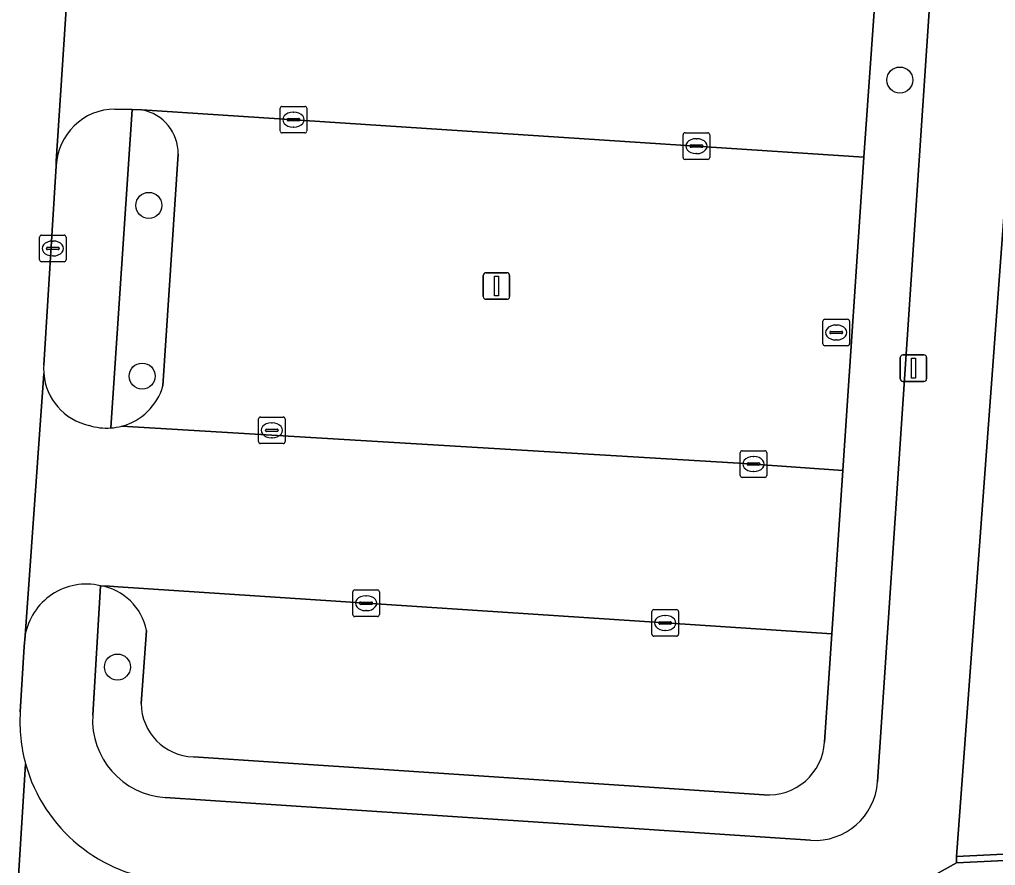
# Model space of a CAD drawing. Extents: x 161848 to 162726, y 385382 to 386521.
# Drawn here: x 162019.62 to 162056.32, y 386361.99 to 386393.78 of the extents above; entities that cross this region are included whole.
import ezdxf

# ---------------------------------------------------------------- set-up
doc = ezdxf.new("R2010")
doc.units = 0
for name, color, linetype in [('IMGEO_Boom', 7, 'Continuous'), ('IMGEO_Groenvoorziening', 7, 'Continuous'), ('IMGEO_Kolk', 7, 'Continuous'), ('IMGEO_Lichtmast', 7, 'Continuous'), ('IMGEO_Muur', 7, 'Continuous'), ('IMGEO_Parkeervlak_open', 7, 'Continuous'), ('IMGEO_Rijbaan_lokaal_open', 7, 'Continuous'), ('IMGEO_Rioolput', 7, 'Continuous'), ('IMGEO_Voetpad_open', 7, 'Continuous')]:
    doc.layers.add(name, color=color, linetype=linetype)

msp = doc.modelspace()

# ---------------------------------------------------------------- linework, layer by layer
at = {"layer": 'IMGEO_Boom'}
for centre in [(162052.725, 386391.506), (162024.482, 386386.795), (162024.23, 386380.38), (162023.3, 386369.446)]:
    msp.add_circle(centre, 0.489, dxfattribs=at)
at = {"layer": 'IMGEO_Groenvoorziening'}
msp.add_lwpolyline([(162079.904, 386363.565), (162080.144, 386367.054), (162065.185, 386366.125), (162059.81, 386377.62), (162060.958, 386395.005), (162058.573, 386399.326), (162059.237, 386409.724), (162060.371, 386426.78), (162059.326, 386426.861), (162058.28, 386411.611), (162056.721, 386387.548), (162054.854, 386362.326)], close=True, dxfattribs=at)
for points in [[(162053.184, 386416.328), (162052.911, 386412.687), (162052.539, 386406.587), (162051.8, 386394.626), (162051.365, 386388.61), (162050.587, 386376.837), (162050.171, 386370.692), (162049.896, 386366.621)], [(162051.89, 386365.129), (162053.969, 386396.157), (162055.179, 386414.691)], [(162024.218, 386390.381), (162023.85, 386390.393), (162023.052, 386378.43)], [(162025.014, 386380.008), (162025.59, 386388.723)], [(162022.66, 386372.503), (162022.37, 386367.636)], [(162024.193, 386368.075), (162024.389, 386370.823)], [(162047.626, 386364.642), (162026.155, 386366.071)], [(162025.091, 386364.54), (162049.369, 386362.935)]]:
    msp.add_lwpolyline(points, dxfattribs=at)
for centre, radius, start, end in [((162023.913, 386388.732), 1.677, 359.7019, 79.5139), ((162022.899, 386380.629), 2.204, 284.7892, 343.6391), ((162022.911, 386380.549), 2.123, 273.8008, 285.0331), ((162022.306, 386370.409), 2.124, 11.2379, 80.4091), ((162026.214, 386368.091), 2.021, 180.4523, 268.3342), ((162025.284, 386367.454), 2.92, 176.4204, 266.2026), ((162047.772, 386366.766), 2.129, 266.0583, 356.1059), ((162049.526, 386365.3), 2.37, 266.199, 355.8665)]:
    msp.add_arc(centre, radius, start, end, dxfattribs=at)
at = {"layer": 'IMGEO_Kolk'}
for p, q in [((162029.495, 386390.517), (162030.347, 386390.517)), ((162029.42, 386389.591), (162029.42, 386390.443)), ((162029.908, 386390.297), (162029.933, 386390.297)), ((162030.421, 386390.443), (162030.421, 386389.591)), ((162029.679, 386390.011), (162029.679, 386390.023)), ((162030.117, 386389.974), (162029.719, 386389.974)), ((162029.722, 386390.06), (162030.12, 386390.06)), ((162030.163, 386390.023), (162030.163, 386390.011)), ((162030.347, 386389.517), (162029.495, 386389.517)), ((162029.931, 386389.737), (162029.906, 386389.737)), ((162044.572, 386388.596), (162044.572, 386389.448)), ((162044.647, 386389.522), (162045.499, 386389.522)), ((162045.573, 386389.448), (162045.573, 386388.596)), ((162044.831, 386389.016), (162044.831, 386389.028)), ((162044.874, 386389.065), (162045.272, 386389.065)), ((162045.06, 386389.302), (162045.085, 386389.302)), ((162045.315, 386389.028), (162045.315, 386389.016)), ((162045.269, 386388.979), (162044.871, 386388.979)), ((162045.083, 386388.742), (162045.058, 386388.742)), ((162045.499, 386388.522), (162044.647, 386388.522)), ((162020.37, 386384.75), (162020.37, 386385.602)), ((162020.445, 386385.676), (162021.297, 386385.676)), ((162020.858, 386385.456), (162020.883, 386385.456)), ((162021.371, 386385.602), (162021.371, 386384.75)), ((162020.629, 386385.17), (162020.629, 386385.182)), ((162021.067, 386385.133), (162020.669, 386385.133)), ((162020.672, 386385.219), (162021.07, 386385.219)), ((162021.113, 386385.182), (162021.113, 386385.17)), ((162021.297, 386384.676), (162020.445, 386384.676)), ((162020.881, 386384.896), (162020.856, 386384.896)), ((162028.605, 386377.916), (162028.605, 386378.768)), ((162028.68, 386378.842), (162029.532, 386378.842)), ((162029.606, 386378.768), (162029.606, 386377.916)), ((162028.907, 386378.385), (162029.305, 386378.385)), ((162029.093, 386378.622), (162029.118, 386378.622)), ((162028.864, 386378.336), (162028.864, 386378.348)), ((162029.302, 386378.299), (162028.904, 386378.299)), ((162029.116, 386378.062), (162029.091, 386378.062)), ((162029.348, 386378.348), (162029.348, 386378.336)), ((162029.532, 386377.842), (162028.68, 386377.842)), ((162046.721, 386376.648), (162046.721, 386377.5)), ((162046.796, 386377.574), (162047.648, 386377.574)), ((162047.209, 386377.354), (162047.234, 386377.354)), ((162047.722, 386377.5), (162047.722, 386376.648)), ((162046.98, 386377.068), (162046.98, 386377.08)), ((162047.418, 386377.031), (162047.02, 386377.031)), ((162047.023, 386377.117), (162047.421, 386377.117)), ((162047.464, 386377.08), (162047.464, 386377.068)), ((162047.648, 386376.574), (162046.796, 386376.574)), ((162047.232, 386376.794), (162047.207, 386376.794)), ((162032.15, 386371.418), (162032.15, 386372.27)), ((162032.225, 386372.344), (162033.077, 386372.344)), ((162033.151, 386372.27), (162033.151, 386371.418)), ((162032.409, 386371.838), (162032.409, 386371.85)), ((162032.847, 386371.801), (162032.449, 386371.801)), ((162032.452, 386371.887), (162032.85, 386371.887)), ((162032.638, 386372.124), (162032.663, 386372.124)), ((162032.893, 386371.85), (162032.893, 386371.838)), ((162032.661, 386371.564), (162032.636, 386371.564)), ((162043.401, 386370.677), (162043.401, 386371.529)), ((162043.476, 386371.603), (162044.328, 386371.603)), ((162044.402, 386371.529), (162044.402, 386370.677)), ((162033.077, 386371.344), (162032.225, 386371.344)), ((162043.66, 386371.097), (162043.66, 386371.109)), ((162044.098, 386371.06), (162043.7, 386371.06)), ((162043.703, 386371.146), (162044.101, 386371.146)), ((162043.889, 386371.383), (162043.914, 386371.383)), ((162044.144, 386371.109), (162044.144, 386371.097)), ((162043.912, 386370.823), (162043.887, 386370.823)), ((162044.328, 386370.603), (162043.476, 386370.603))]:
    msp.add_line(p, q, dxfattribs=at)
for points in [[(162029.495, 386390.517), (162030.347, 386390.517)], [(162029.42, 386389.591), (162029.42, 386390.443)], [(162030.421, 386390.443), (162030.421, 386389.591)], [(162030.347, 386389.517), (162029.495, 386389.517)], [(162044.572, 386388.596), (162044.572, 386389.448)], [(162044.647, 386389.522), (162045.499, 386389.522)], [(162045.573, 386389.448), (162045.573, 386388.596)], [(162045.499, 386388.522), (162044.647, 386388.522)], [(162020.37, 386384.75), (162020.37, 386385.602)], [(162020.445, 386385.676), (162021.297, 386385.676)], [(162021.371, 386385.602), (162021.371, 386384.75)], [(162021.297, 386384.676), (162020.445, 386384.676)], [(162028.605, 386377.916), (162028.605, 386378.768)], [(162028.68, 386378.842), (162029.532, 386378.842)], [(162029.606, 386378.768), (162029.606, 386377.916)], [(162029.532, 386377.842), (162028.68, 386377.842)], [(162046.721, 386376.648), (162046.721, 386377.5)], [(162046.796, 386377.574), (162047.648, 386377.574)], [(162047.722, 386377.5), (162047.722, 386376.648)], [(162047.648, 386376.574), (162046.796, 386376.574)], [(162032.15, 386371.418), (162032.15, 386372.27)], [(162032.225, 386372.344), (162033.077, 386372.344)], [(162033.151, 386372.27), (162033.151, 386371.418)], [(162043.401, 386370.677), (162043.401, 386371.529)], [(162043.476, 386371.603), (162044.328, 386371.603)], [(162044.402, 386371.529), (162044.402, 386370.677)], [(162033.077, 386371.344), (162032.225, 386371.344)], [(162044.328, 386370.603), (162043.476, 386370.603)]]:
    msp.add_lwpolyline(points, dxfattribs=at)
for centre, radius, start, end in [((162029.497, 386390.441), 0.0765, 91.552, 178.448), ((162029.497, 386390.441), 0.0765, 91.552, 178.448), ((162030.345, 386390.441), 0.0765, 1.552, 88.448), ((162030.345, 386390.441), 0.0765, 1.552, 88.448), ((162029.719, 386390.02), 0.0403, 85.8775, 175.7526), ((162029.716, 386390.01), 0.0366, 178.938, 274.7102), ((162030.12, 386390.017), 0.043, 264.8664, 352.4533), ((162030.124, 386390.022), 0.0386, 1.7309, 96.639), ((162029.497, 386389.593), 0.0765, 181.552, 268.448), ((162029.497, 386389.593), 0.0765, 181.552, 268.448), ((162030.345, 386389.593), 0.0765, 271.552, 358.448), ((162030.345, 386389.593), 0.0765, 271.552, 358.448), ((162044.649, 386389.446), 0.0765, 91.552, 178.448), ((162044.649, 386389.446), 0.0765, 91.552, 178.448), ((162045.497, 386389.446), 0.0765, 1.552, 88.448), ((162045.497, 386389.446), 0.0765, 1.552, 88.448), ((162044.871, 386389.025), 0.0403, 85.8775, 175.7526), ((162044.868, 386389.015), 0.0366, 178.938, 274.7102), ((162045.272, 386389.022), 0.043, 264.8664, 352.4533), ((162045.276, 386389.027), 0.0386, 1.7309, 96.639), ((162044.649, 386388.598), 0.0765, 181.552, 268.448), ((162044.649, 386388.598), 0.0765, 181.552, 268.448), ((162045.497, 386388.598), 0.0765, 271.552, 358.448), ((162045.497, 386388.598), 0.0765, 271.552, 358.448), ((162020.447, 386385.6), 0.0765, 91.552, 178.448), ((162020.447, 386385.6), 0.0765, 91.552, 178.448), ((162021.295, 386385.6), 0.0765, 1.552, 88.448), ((162021.295, 386385.6), 0.0765, 1.552, 88.448), ((162020.669, 386385.179), 0.0403, 85.8775, 175.7526), ((162020.666, 386385.169), 0.0366, 178.938, 274.7102), ((162021.07, 386385.176), 0.043, 264.8664, 352.4533), ((162021.074, 386385.181), 0.0386, 1.7309, 96.639), ((162020.447, 386384.752), 0.0765, 181.552, 268.448), ((162020.447, 386384.752), 0.0765, 181.552, 268.448), ((162021.295, 386384.752), 0.0765, 271.552, 358.448), ((162021.295, 386384.752), 0.0765, 271.552, 358.448), ((162028.682, 386378.766), 0.0765, 91.552, 178.448), ((162028.682, 386378.766), 0.0765, 91.552, 178.448), ((162029.53, 386378.766), 0.0765, 1.552, 88.448), ((162029.53, 386378.766), 0.0765, 1.552, 88.448), ((162028.904, 386378.345), 0.0403, 85.8775, 175.7526), ((162029.309, 386378.347), 0.0386, 1.7309, 96.639), ((162028.901, 386378.335), 0.0366, 178.938, 274.7102), ((162029.305, 386378.342), 0.043, 264.8664, 352.4533), ((162028.682, 386377.918), 0.0765, 181.552, 268.448), ((162028.682, 386377.918), 0.0765, 181.552, 268.448), ((162029.53, 386377.918), 0.0765, 271.552, 358.448), ((162029.53, 386377.918), 0.0765, 271.552, 358.448), ((162046.798, 386377.498), 0.0765, 91.552, 178.448), ((162046.798, 386377.498), 0.0765, 91.552, 178.448), ((162047.646, 386377.498), 0.0765, 1.552, 88.448), ((162047.646, 386377.498), 0.0765, 1.552, 88.448), ((162047.02, 386377.077), 0.0403, 85.8775, 175.7526), ((162047.017, 386377.067), 0.0366, 178.938, 274.7102), ((162047.421, 386377.074), 0.043, 264.8664, 352.4533), ((162047.425, 386377.079), 0.0386, 1.7309, 96.639), ((162046.798, 386376.65), 0.0765, 181.552, 268.448), ((162046.798, 386376.65), 0.0765, 181.552, 268.448), ((162047.646, 386376.65), 0.0765, 271.552, 358.448), ((162047.646, 386376.65), 0.0765, 271.552, 358.448), ((162032.227, 386372.268), 0.0765, 91.552, 178.448), ((162032.227, 386372.268), 0.0765, 91.552, 178.448), ((162033.075, 386372.268), 0.0765, 1.552, 88.448), ((162033.075, 386372.268), 0.0765, 1.552, 88.448), ((162032.449, 386371.847), 0.0403, 85.8775, 175.7526), ((162032.446, 386371.837), 0.0366, 178.938, 274.7102), ((162032.85, 386371.844), 0.043, 264.8664, 352.4533), ((162032.854, 386371.849), 0.0386, 1.7309, 96.639), ((162032.227, 386371.42), 0.0765, 181.552, 268.448), ((162032.227, 386371.42), 0.0765, 181.552, 268.448), ((162033.075, 386371.42), 0.0765, 271.552, 358.448), ((162033.075, 386371.42), 0.0765, 271.552, 358.448), ((162043.478, 386371.527), 0.0765, 91.552, 178.448), ((162043.478, 386371.527), 0.0765, 91.552, 178.448), ((162044.326, 386371.527), 0.0765, 1.552, 88.448), ((162044.326, 386371.527), 0.0765, 1.552, 88.448), ((162043.7, 386371.106), 0.0403, 85.8775, 175.7526), ((162043.697, 386371.096), 0.0366, 178.938, 274.7102), ((162044.101, 386371.103), 0.043, 264.8664, 352.4533), ((162044.105, 386371.108), 0.0386, 1.7309, 96.639), ((162043.478, 386370.679), 0.0765, 181.552, 268.448), ((162043.478, 386370.679), 0.0765, 181.552, 268.448), ((162044.326, 386370.679), 0.0765, 271.552, 358.448), ((162044.326, 386370.679), 0.0765, 271.552, 358.448)]:
    msp.add_arc(centre, radius, start, end, dxfattribs=at)
for centre, major_axis, ratio, start_param, end_param in [((162029.907, 386390.017), (-0.387, 0.002), 0.722429, 4.712389, 7.853982), ((162029.932, 386390.017), (-0.39, 0.002), 0.717154, 1.570796, 4.712389), ((162045.059, 386389.022), (-0.387, 0.002), 0.722429, 4.712389, 7.853982), ((162045.084, 386389.022), (-0.39, 0.002), 0.717154, 1.570796, 4.712389), ((162020.857, 386385.176), (-0.387, 0.002), 0.722429, 4.712389, 7.853982), ((162020.882, 386385.176), (-0.39, 0.002), 0.717154, 1.570796, 4.712389), ((162029.092, 386378.342), (-0.387, 0.002), 0.722429, 4.712389, 7.853982), ((162029.117, 386378.342), (-0.39, 0.002), 0.717154, 1.570796, 4.712389), ((162047.208, 386377.074), (-0.387, 0.002), 0.722429, 4.712389, 7.853982), ((162047.233, 386377.074), (-0.39, 0.002), 0.717154, 1.570796, 4.712389), ((162032.637, 386371.844), (-0.387, 0.002), 0.722429, 4.712389, 7.853982), ((162032.662, 386371.844), (-0.39, 0.002), 0.717154, 1.570796, 4.712389), ((162043.888, 386371.103), (-0.387, 0.002), 0.722429, 4.712389, 7.853982), ((162043.913, 386371.103), (-0.39, 0.002), 0.717154, 1.570796, 4.712389)]:
    msp.add_ellipse(centre, major_axis=major_axis, ratio=ratio, start_param=start_param, end_param=end_param, dxfattribs=at)
at = {"layer": 'IMGEO_Lichtmast'}
for p, q in [((162037.161, 386384.265), (162037.951, 386384.265)), ((162037.951, 386384.265), (162037.161, 386384.265)), ((162037.061, 386383.365), (162037.061, 386384.165)), ((162037.061, 386384.165), (162037.061, 386383.365)), ((162038.051, 386384.165), (162038.051, 386383.365)), ((162038.051, 386383.365), (162038.051, 386384.165)), ((162037.951, 386383.265), (162037.161, 386383.265)), ((162037.161, 386383.265), (162037.951, 386383.265)), ((162052.741, 386380.276), (162052.741, 386381.076)), ((162052.741, 386381.076), (162052.741, 386380.276)), ((162052.841, 386381.176), (162053.631, 386381.176)), ((162053.631, 386381.176), (162052.841, 386381.176)), ((162053.731, 386381.076), (162053.731, 386380.276)), ((162053.731, 386380.276), (162053.731, 386381.076)), ((162053.631, 386380.176), (162052.841, 386380.176)), ((162052.841, 386380.176), (162053.631, 386380.176))]:
    msp.add_line(p, q, dxfattribs=at)
for points in [[(162037.481, 386384.14), (162037.631, 386384.14), (162037.631, 386383.39), (162037.481, 386383.39), (162037.481, 386384.14)], [(162053.161, 386381.051), (162053.311, 386381.051), (162053.311, 386380.301), (162053.161, 386380.301), (162053.161, 386381.051)]]:
    msp.add_lwpolyline(points, dxfattribs=at)
for centre, start, end in [((162037.161, 386384.165), 90, 180), ((162037.161, 386384.165), 90, 180), ((162037.951, 386384.165), 0, 90), ((162037.951, 386384.165), 360, 90), ((162037.161, 386383.365), 180, 270), ((162037.161, 386383.365), 180, 270), ((162037.951, 386383.365), 270, 0), ((162037.951, 386383.365), 270, 0), ((162052.841, 386381.076), 90, 180), ((162052.841, 386381.076), 90, 180), ((162053.631, 386381.076), 0, 90), ((162053.631, 386381.076), 360, 90), ((162052.841, 386380.276), 180, 270), ((162052.841, 386380.276), 180, 270), ((162053.631, 386380.276), 270, 0), ((162053.631, 386380.276), 270, 0)]:
    msp.add_arc(centre, 0.1, start, end, dxfattribs=at)
at = {"layer": 'IMGEO_Muur'}
msp.add_lwpolyline([(162096.178, 386364.084), (162096.209, 386364.576), (162093.19, 386364.222), (162092.683, 386364.197), (162088.646, 386363.997), (162083.018, 386363.719), (162079.904, 386363.565), (162054.854, 386362.326), (162054.855, 386362.092)], close=True, dxfattribs=at)
at = {"layer": 'IMGEO_Parkeervlak_open'}
for points in [[(162051.365, 386388.61), (162024.218, 386390.381)], [(162025.59, 386388.723), (162025.014, 386380.008)], [(162023.462, 386378.498), (162047.086, 386377.082), (162047.222, 386377.074), (162050.587, 386376.837), (162051.365, 386388.61)], [(162050.171, 386370.692), (162023.327, 386372.459), (162023.004, 386372.48), (162022.66, 386372.503)], [(162024.389, 386370.823), (162024.193, 386368.075)], [(162049.896, 386366.621), (162050.171, 386370.692)], [(162026.155, 386366.071), (162047.626, 386364.642)]]:
    msp.add_lwpolyline(points, dxfattribs=at)
for centre, radius, start, end in [((162023.913, 386388.732), 1.677, 359.7019, 79.5139), ((162022.899, 386380.629), 2.204, 284.7892, 343.6391), ((162022.306, 386370.409), 2.124, 11.2379, 80.4091), ((162026.214, 386368.091), 2.021, 180.4523, 268.3342), ((162047.772, 386366.766), 2.129, 266.0583, 356.1059)]:
    msp.add_arc(centre, radius, start, end, dxfattribs=at)
at = {"layer": 'IMGEO_Rijbaan_lokaal_open'}
for points in [[(162020.53, 386380.796), (162021.002, 386388.283), (162020.992, 386388.454), (162021.67, 386398.772), (162021.701, 386398.972), (162022.191, 386406.552)], [(162021.701, 386398.972), (162021.67, 386398.772), (162020.992, 386388.454), (162021.002, 386388.283)], [(162023.203, 386390.415), (162023.85, 386390.393), (162024.218, 386390.381), (162051.365, 386388.61), (162051.8, 386394.626)], [(162019.644, 386367.758), (162019.792, 386370.214), (162019.826, 386370.619), (162020.532, 386380.472)], [(162020.532, 386380.472), (162019.826, 386370.619)], [(162050.587, 386376.837), (162047.222, 386377.074), (162047.086, 386377.082), (162023.462, 386378.498)], [(162022.66, 386372.503), (162023.004, 386372.48), (162023.327, 386372.459), (162050.171, 386370.692), (162050.587, 386376.837)], [(162019.847, 386365.806), (162018.993, 386352.156)], [(162018.993, 386352.156), (162019.847, 386365.806)]]:
    msp.add_lwpolyline(points, dxfattribs=at)
for centre, radius, start, end in [((162023.223, 386388.193), 2.223, 90.5074, 177.6679), ((162022.715, 386380.647), 2.19, 176.1116, 184.5957), ((162022.693, 386380.646), 2.168, 184.616, 257.6513), ((162022.896, 386380.605), 2.18, 252.1829, 274.0986), ((162022.911, 386380.549), 2.123, 273.8008, 285.0331), ((162022.134, 386370.22), 2.343, 77.0352, 170.1955), ((162025.617, 386367.393), 5.984, 176.4995, 195.3748), ((162025.621, 386367.394), 5.988, 195.3738, 265.9984)]:
    msp.add_arc(centre, radius, start, end, dxfattribs=at)
at = {"layer": 'IMGEO_Rioolput'}
for p, q in [((162049.833, 386381.592), (162049.833, 386382.444)), ((162049.908, 386382.518), (162050.76, 386382.518)), ((162050.834, 386382.444), (162050.834, 386381.592)), ((162050.135, 386382.061), (162050.533, 386382.061)), ((162050.321, 386382.298), (162050.346, 386382.298)), ((162050.092, 386382.012), (162050.092, 386382.024)), ((162050.53, 386381.975), (162050.132, 386381.975)), ((162050.344, 386381.738), (162050.319, 386381.738)), ((162050.576, 386382.024), (162050.576, 386382.012)), ((162050.76, 386381.518), (162049.908, 386381.518))]:
    msp.add_line(p, q, dxfattribs=at)
for points in [[(162049.833, 386381.592), (162049.833, 386382.444)], [(162049.908, 386382.518), (162050.76, 386382.518)], [(162050.834, 386382.444), (162050.834, 386381.592)], [(162050.76, 386381.518), (162049.908, 386381.518)]]:
    msp.add_lwpolyline(points, dxfattribs=at)
for centre, radius, start, end in [((162049.91, 386382.442), 0.0765, 91.552, 178.448), ((162049.91, 386382.442), 0.0765, 91.552, 178.448), ((162050.758, 386382.442), 0.0765, 1.552, 88.448), ((162050.758, 386382.442), 0.0765, 1.552, 88.448), ((162050.132, 386382.021), 0.0403, 85.8775, 175.7526), ((162050.537, 386382.023), 0.0386, 1.7309, 96.639), ((162050.129, 386382.011), 0.0366, 178.938, 274.7102), ((162050.533, 386382.018), 0.043, 264.8664, 352.4533), ((162049.91, 386381.594), 0.0765, 181.552, 268.448), ((162049.91, 386381.594), 0.0765, 181.552, 268.448), ((162050.758, 386381.594), 0.0765, 271.552, 358.448), ((162050.758, 386381.594), 0.0765, 271.552, 358.448)]:
    msp.add_arc(centre, radius, start, end, dxfattribs=at)
for centre, major_axis, ratio, start_param, end_param in [((162050.32, 386382.018), (-0.387, 0.002), 0.722429, 4.712389, 7.853982), ((162050.345, 386382.018), (-0.39, 0.002), 0.717154, 1.570796, 4.712389)]:
    msp.add_ellipse(centre, major_axis=major_axis, ratio=ratio, start_param=start_param, end_param=end_param, dxfattribs=at)
at = {"layer": 'IMGEO_Voetpad_open'}
for points in [[(162025.203, 386361.42), (162043.379, 386360.09), (162049.439, 386359.685), (162050.477, 386359.642), (162054.855, 386362.092), (162054.854, 386362.326), (162056.721, 386387.548), (162058.28, 386411.611), (162059.326, 386426.861), (162062.134, 386467.81), (162061.874, 386467.84), (162062.42, 386475.635), (162059.979, 386475.844), (162059.686, 386471.946), (162059.396, 386468.078), (162059.156, 386468.099), (162058.787, 386462.989), (162056.311, 386428.674), (162056.103, 386425.796)], [(162055.179, 386414.691), (162053.969, 386396.157), (162051.89, 386365.129)], [(162023.052, 386378.43), (162023.85, 386390.393)], [(162023.85, 386390.393), (162023.203, 386390.415)], [(162021.002, 386388.283), (162020.53, 386380.796)], [(162022.37, 386367.636), (162022.66, 386372.503)], [(162019.826, 386370.619), (162019.792, 386370.214), (162019.644, 386367.758)], [(162065.445, 386361.685), (162115.293, 386364.208), (162122.27, 386364.487), (162131.297, 386364.979), (162152.32, 386366.073), (162152.711, 386367.077), (162133.351, 386366.075), (162125.713, 386365.574), (162098.294, 386364.179), (162098.289, 386363.993), (162096.193, 386363.887), (162096.178, 386364.084), (162054.855, 386362.092), (162050.477, 386359.642), (162062.638, 386361.419)], [(162049.369, 386362.935), (162025.091, 386364.54)]]:
    msp.add_lwpolyline(points, dxfattribs=at)
for centre, radius, start, end in [((162023.223, 386388.193), 2.223, 90.5074, 177.6679), ((162022.715, 386380.647), 2.19, 176.1116, 184.5957), ((162022.693, 386380.646), 2.168, 184.616, 257.6513), ((162022.896, 386380.605), 2.18, 252.1829, 274.0986), ((162022.134, 386370.22), 2.343, 77.0352, 170.1955), ((162025.617, 386367.393), 5.984, 176.4995, 195.3748), ((162025.284, 386367.454), 2.92, 176.4204, 266.2026), ((162025.621, 386367.394), 5.988, 195.3738, 265.9984), ((162049.526, 386365.3), 2.37, 266.199, 355.8665)]:
    msp.add_arc(centre, radius, start, end, dxfattribs=at)

doc.saveas('drawing.dxf')
